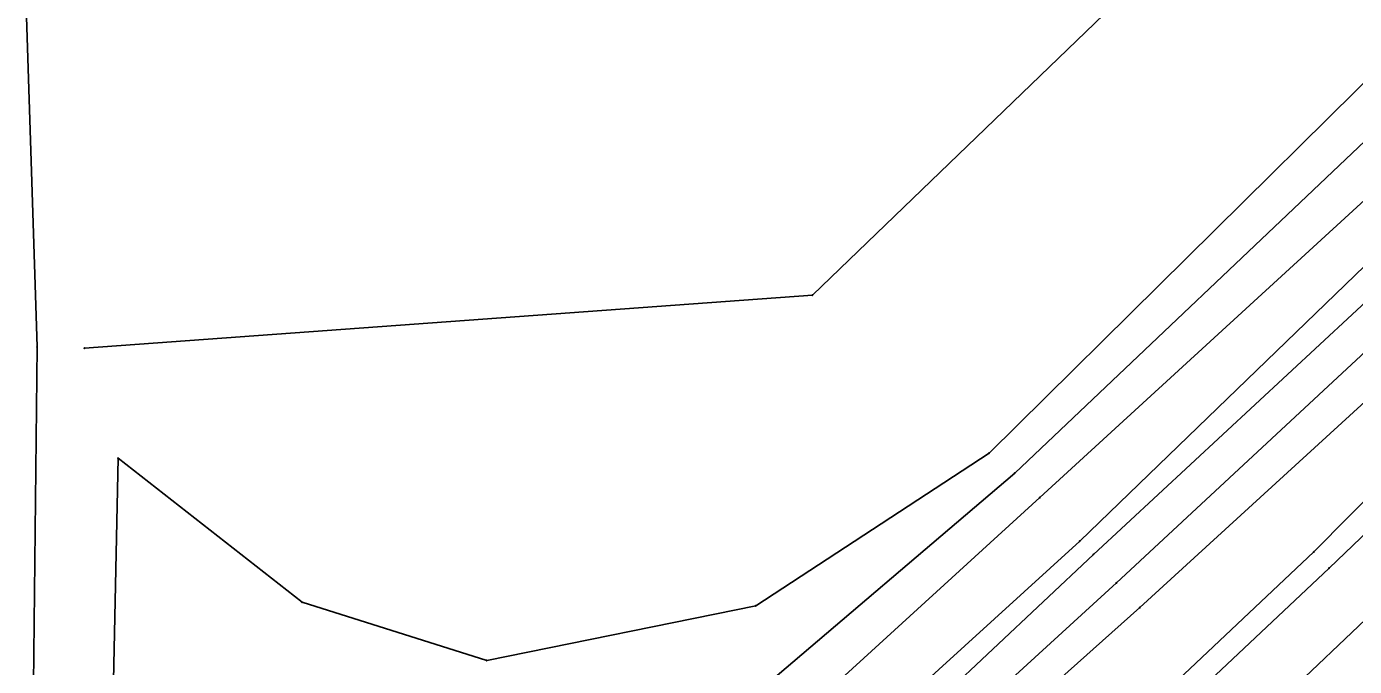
# Model space of a CAD drawing. Extents: x 1419505 to 1434054, y 1956910 to 1968644.
# Drawn here: x 1432953.5 to 1433096.2, y 1967646.3 to 1967715.1 of the extents above; entities that cross this region are included whole.
import ezdxf

# ---------------------------------------------------------------- set-up
doc = ezdxf.new("R2010")
doc.units = 0
for name, color, linetype in [('S_BREAKLINE', 7, 'Continuous'), ('S_DITCHLINE', 7, 'Continuous'), ('S_EDGE_PAVEMENT', 7, 'Continuous'), ('S_GRD_PT_SYM', 7, 'Continuous'), ('S_RDW_PT_SYM', 7, 'Continuous'), ('S_SHOULDER', 7, 'Continuous')]:
    doc.layers.add(name, color=color, linetype=linetype)

msp = doc.modelspace()

# ---------------------------------------------------------------- linework, layer by layer
at = {"layer": 'S_BREAKLINE'}
for p, q in [((1433086.2233, 1967732.6842), (1433037.9832, 1967686.1872)), ((1432953.5427, 1967716.0901), (1432954.6858, 1967680.6068)), ((1433102.3553, 1967714.072), (1433056.9704, 1967669.1911)), ((1433105.9265, 1967710.9008), (1433059.7186, 1967667.05)), ((1433109.3838, 1967707.4846), (1433062.4307, 1967664.4288)), ((1433111.8519, 1967703.3703), (1433066.701, 1967659.7375)), ((1433119.0634, 1967694.6047), (1433073.1664, 1967652.603)), ((1433120.9895, 1967688.1643), (1433091.8706, 1967658.5684)), ((1433037.9832, 1967686.1872), (1432959.7671, 1967680.4718)), ((1432954.6858, 1967680.6068), (1432954.2978, 1967644.3595)), ((1432963.3803, 1967668.6471), (1432962.8283, 1967641.3553)), ((1432983.1546, 1967653.1661), (1432963.3803, 1967668.6471)), ((1433056.9704, 1967669.1911), (1433031.9018, 1967652.777)), ((1433059.7186, 1967667.05), (1433024.3983, 1967636.957)), ((1433062.4307, 1967664.4288), (1433027.0135, 1967632.1327)), ((1433066.701, 1967659.7375), (1433032.7398, 1967628.8145)), ((1433091.8706, 1967658.5684), (1433059.2865, 1967627.8914)), ((1433002.9919, 1967646.8937), (1432983.1546, 1967653.1661)), ((1433031.9018, 1967652.777), (1433002.9919, 1967646.8937)), ((1433073.1664, 1967652.603), (1433039.2472, 1967622.3391))]:
    msp.add_line(p, q, dxfattribs=at)
at = {"layer": 'S_DITCHLINE'}
for p, q in [((1433114.1221, 1967700.9752), (1433068.1771, 1967658.3064)), ((1433116.4152, 1967697.798), (1433070.6643, 1967655.2502)), ((1433068.1771, 1967658.3064), (1433034.96, 1967627.0514)), ((1433070.6643, 1967655.2502), (1433037.3831, 1967624.8262))]:
    msp.add_line(p, q, dxfattribs=at)
at = {"layer": 'S_EDGE_PAVEMENT'}
msp.add_line((1433098.127, 1967651.974), (1433065.963, 1967621.473), dxfattribs=at)
at = {"layer": 'S_GRD_PT_SYM'}
for points in [[(1433037.9832, 1967686.1872), (1433037.9832, 1967686.2372), (1433037.9832, 1967686.1872), (1433037.9332, 1967686.1872), (1433037.9832, 1967686.1872), (1433037.9832, 1967686.1372), (1433037.9832, 1967686.1872), (1433038.0332, 1967686.1872)], [(1432954.6858, 1967680.6068), (1432954.6858, 1967680.6568), (1432954.6858, 1967680.6068), (1432954.6358, 1967680.6068), (1432954.6858, 1967680.6068), (1432954.6858, 1967680.5568), (1432954.6858, 1967680.6068), (1432954.7358, 1967680.6068)], [(1432959.7671, 1967680.4718), (1432959.7671, 1967680.5218), (1432959.7671, 1967680.4718), (1432959.7171, 1967680.4718), (1432959.7671, 1967680.4718), (1432959.7671, 1967680.4218), (1432959.7671, 1967680.4718), (1432959.8171, 1967680.4718)], [(1432963.3803, 1967668.6471), (1432963.3803, 1967668.6971), (1432963.3803, 1967668.6471), (1432963.3303, 1967668.6471), (1432963.3803, 1967668.6471), (1432963.3803, 1967668.5971), (1432963.3803, 1967668.6471), (1432963.4303, 1967668.6471)], [(1433056.9704, 1967669.1911), (1433056.9704, 1967669.2411), (1433056.9704, 1967669.1911), (1433056.9204, 1967669.1911), (1433056.9704, 1967669.1911), (1433056.9704, 1967669.1411), (1433056.9704, 1967669.1911), (1433057.0204, 1967669.1911)], [(1433059.7186, 1967667.05), (1433059.7186, 1967667.1), (1433059.7186, 1967667.05), (1433059.6686, 1967667.05), (1433059.7186, 1967667.05), (1433059.7186, 1967667), (1433059.7186, 1967667.05), (1433059.7686, 1967667.05)], [(1433062.4307, 1967664.4288), (1433062.4307, 1967664.4788), (1433062.4307, 1967664.4288), (1433062.3807, 1967664.4288), (1433062.4307, 1967664.4288), (1433062.4307, 1967664.3788), (1433062.4307, 1967664.4288), (1433062.4807, 1967664.4288)], [(1433066.701, 1967659.7375), (1433066.701, 1967659.7875), (1433066.701, 1967659.7375), (1433066.651, 1967659.7375), (1433066.701, 1967659.7375), (1433066.701, 1967659.6875), (1433066.701, 1967659.7375), (1433066.751, 1967659.7375)], [(1433068.1771, 1967658.3064), (1433068.1771, 1967658.3564), (1433068.1771, 1967658.3064), (1433068.1271, 1967658.3064), (1433068.1771, 1967658.3064), (1433068.1771, 1967658.2564), (1433068.1771, 1967658.3064), (1433068.2271, 1967658.3064)], [(1433091.8706, 1967658.5684), (1433091.8706, 1967658.6184), (1433091.8706, 1967658.5684), (1433091.8206, 1967658.5684), (1433091.8706, 1967658.5684), (1433091.8706, 1967658.5184), (1433091.8706, 1967658.5684), (1433091.9206, 1967658.5684)], [(1433070.6643, 1967655.2502), (1433070.6643, 1967655.3002), (1433070.6643, 1967655.2502), (1433070.6143, 1967655.2502), (1433070.6643, 1967655.2502), (1433070.6643, 1967655.2002), (1433070.6643, 1967655.2502), (1433070.7143, 1967655.2502)], [(1432983.1546, 1967653.1661), (1432983.1546, 1967653.2161), (1432983.1546, 1967653.1661), (1432983.1046, 1967653.1661), (1432983.1546, 1967653.1661), (1432983.1546, 1967653.1161), (1432983.1546, 1967653.1661), (1432983.2046, 1967653.1661)], [(1433031.9018, 1967652.777), (1433031.9018, 1967652.827), (1433031.9018, 1967652.777), (1433031.8518, 1967652.777), (1433031.9018, 1967652.777), (1433031.9018, 1967652.727), (1433031.9018, 1967652.777), (1433031.9518, 1967652.777)], [(1433073.1664, 1967652.603), (1433073.1664, 1967652.653), (1433073.1664, 1967652.603), (1433073.1164, 1967652.603), (1433073.1664, 1967652.603), (1433073.1664, 1967652.553), (1433073.1664, 1967652.603), (1433073.2164, 1967652.603)], [(1433002.9919, 1967646.8937), (1433002.9919, 1967646.9437), (1433002.9919, 1967646.8937), (1433002.9419, 1967646.8937), (1433002.9919, 1967646.8937), (1433002.9919, 1967646.8437), (1433002.9919, 1967646.8937), (1433003.0419, 1967646.8937)]]:
    msp.add_lwpolyline(points, dxfattribs=at)
at = {"layer": 'S_RDW_PT_SYM'}
msp.add_lwpolyline([(1433093.4987, 1967656.8273), (1433093.4987, 1967656.8773), (1433093.4987, 1967656.8273), (1433093.4487, 1967656.8273), (1433093.4987, 1967656.8273), (1433093.4987, 1967656.7773), (1433093.4987, 1967656.8273), (1433093.5487, 1967656.8273)], dxfattribs=at)
at = {"layer": 'S_SHOULDER'}
for p, q in [((1433123.5267, 1967685.6652), (1433093.4987, 1967656.8273)), ((1433093.4987, 1967656.8273), (1433060.9576, 1967626.1613))]:
    msp.add_line(p, q, dxfattribs=at)

doc.saveas('drawing.dxf')
